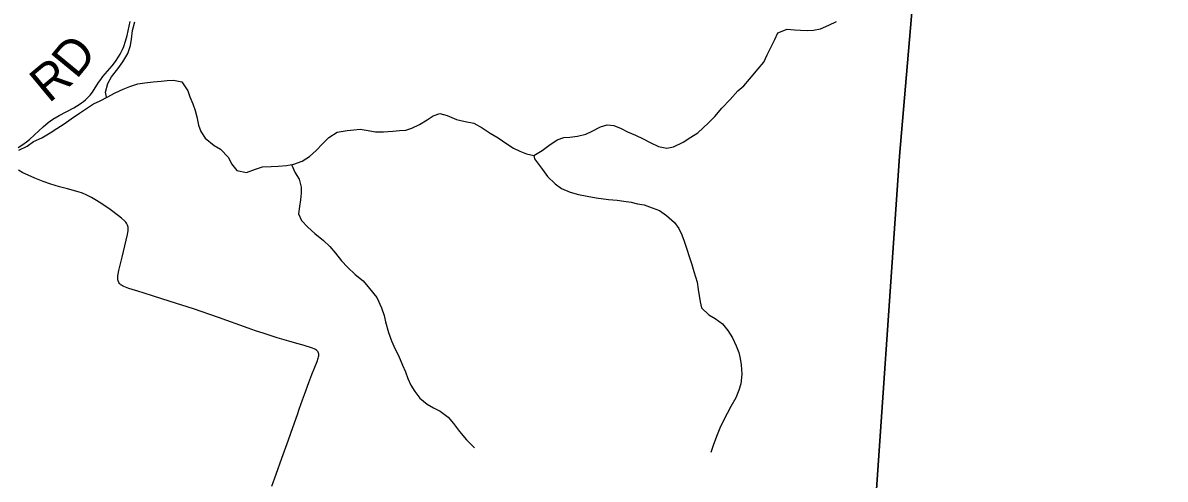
# Model space of a CAD drawing. Extents: x 1451455 to 1749751, y 218250 to 574981.
# Drawn here: x 1624093 to 1633736, y 325101 to 328950 of the extents above; entities that cross this region are included whole.
import ezdxf

# ---------------------------------------------------------------- set-up
doc = ezdxf.new("R2010")
doc.units = 0
for name, color, linetype in [('GM_X_Adjacent_County', 7, 'Continuous'), ('GM_X_County', 7, 'Continuous'), ('GM_X_County_Road', 7, 'Continuous'), ('GM_X_County_Road_Text', 7, 'Continuous'), ('GM_X_Minor_River', 7, 'Continuous'), ('GM_X_Township', 7, 'Continuous'), ('GM_X_Township_Road', 7, 'Continuous')]:
    doc.layers.add(name, color=color, linetype=linetype)

msp = doc.modelspace()

# ---------------------------------------------------------------- linework, layer by layer
at = {"layer": 'GM_X_Adjacent_County'}
msp.add_lwpolyline([(1628937.4, 298347.9), (1629433.5, 303775.2), (1629535.6, 304886.8), (1630089.4, 311112.5), (1630271.2, 313052.8), (1630419.2, 314553.1), (1630488.1, 315536.2), (1630722.1, 318179), (1630769.3, 318616.5), (1630954.3, 320912.7), (1631259.9, 324445.5), (1631493.2, 327825.1), (1631870, 332223.9), (1631938.7, 332800.9), (1632333.3, 337651.7), (1632719.3, 342502.4), (1633084.6, 347092.3), (1633092.9, 347196.5), (1633154.2, 348075.8), (1633223.5, 348841.9), (1633265.4, 349677.7), (1633735.7, 355307.8)], dxfattribs=at)
at = {"layer": 'GM_X_County'}
msp.add_lwpolyline([(1628937.4, 298347.9), (1629433.5, 303775.2), (1629535.6, 304886.8), (1630089.4, 311112.5), (1630271.2, 313052.8), (1630419.2, 314553.1), (1630488.1, 315536.2), (1630722.1, 318179), (1630769.3, 318616.5), (1630954.3, 320912.7), (1631259.9, 324445.5), (1631493.2, 327825.1), (1631870, 332223.9), (1631938.7, 332800.9), (1632333.3, 337651.7), (1632719.3, 342502.4), (1633084.6, 347092.3), (1633092.9, 347196.5), (1633154.2, 348075.8), (1633223.5, 348841.9), (1633265.4, 349677.7), (1633735.7, 355307.8)], dxfattribs=at)
at = {"layer": 'GM_X_County_Road'}
msp.add_lwpolyline([(1624053.2, 327898.4), (1624094.6, 327924.3), (1624123.5, 327945.4), (1624148.7, 327965.9), (1624192.2, 328005.5), (1624263.8, 328073.2), (1624306.7, 328109.3), (1624347.3, 328137.9), (1624398.8, 328167.5), (1624523.4, 328233.6), (1624568, 328260.7), (1624588.2, 328274.5), (1624605, 328287.2), (1624622.3, 328301.1), (1624637.1, 328314.6), (1624661.7, 328340.2), (1624681.3, 328365.9), (1624732.5, 328445.9), (1624751.8, 328472.6), (1624769.9, 328496.1), (1624848.5, 328588.7), (1624875.9, 328625.2), (1624900.9, 328663.4), (1624913.5, 328685.6), (1624923, 328703.2), (1624934.6, 328725.9), (1624944.8, 328750.4), (1624961, 328796.4), (1624973.5, 328843.6), (1624998.3, 328962.6)], dxfattribs=at)
at = {"layer": 'GM_X_Minor_River'}
for points in [[(1624800.7, 328322.2), (1624791.1, 328364.4), (1624810.2, 328438.3), (1624843, 328493.9), (1624895.9, 328563.3), (1624936.7, 328620.8), (1624979.7, 328690.3), (1625002.7, 328760.1), (1625011.5, 328812), (1625018.5, 328884), (1625039.6, 328957.8)], [(1629585.9, 327905.5), (1629668.4, 327944.5), (1629731, 327985.7), (1629791.5, 328022.9), (1629880.6, 328107.9), (1629933.4, 328161.2), (1629994.4, 328230.5), (1630063.4, 328303.7), (1630128.4, 328376.9), (1630179, 328418.3), (1630225.8, 328475.7), (1630299, 328562.9), (1630347.8, 328618.3), (1630376.7, 328680), (1630409.6, 328747.6), (1630440.5, 328809.2), (1630467.3, 328867), (1630545.7, 328896), (1630605.6, 328891.2), (1630657.5, 328888.5), (1630713.5, 328885.8), (1630767.5, 328889.1), (1630827.6, 328900.3), (1630896, 328929.4), (1630960.4, 328962.6)], [(1624058.4, 327875.4), (1624130.9, 327910.5), (1624183.4, 327947.9), (1624253.8, 327979), (1624324.4, 328022.1), (1624378.9, 328057.5), (1624441.5, 328098.7), (1624502, 328140), (1624570.7, 328189.1), (1624639.3, 328232.3), (1624689.7, 328265.6), (1624746.1, 328293), (1624804.5, 328324.2), (1624873, 328359.4), (1624941.4, 328390.5), (1624995.7, 328411.8), (1625064, 328435), (1625122.1, 328444.2), (1625194.1, 328451.3), (1625260.2, 328458.5), (1625312.3, 328463.8), (1625364.3, 328467.1), (1625434, 328452.2), (1625484.9, 328377.4), (1625502.2, 328327.2), (1625527.3, 328266.8), (1625548.5, 328210.4), (1625561.7, 328156.2), (1625574.7, 328088), (1625595.9, 328033.6), (1625633, 327977.1), (1625708.1, 327914.1), (1625761.6, 327883.3), (1625830.6, 327814.4), (1625855.8, 327760), (1625901, 327705.3), (1625980.7, 327688.3), (1626057, 327715.3), (1626117.3, 327736.6), (1626189.3, 327739.6), (1626247.3, 327740.9), (1626319.3, 327746), (1626379.5, 327759.2), (1626449.8, 327784.3), (1626512.3, 327823.5), (1626569, 327872.8), (1626623.8, 327930.2), (1626676.6, 327983.5), (1626747.2, 328026.7), (1626831.3, 328041.6), (1626887.4, 328048.9), (1626939.4, 328052.2), (1626991.3, 328045.5), (1627069, 328030.5), (1627139, 328029.6), (1627217.1, 328036.6), (1627273.1, 328041.8), (1627325.1, 328045.2), (1627377.3, 328062.5), (1627441.8, 328093.7), (1627506.3, 328132.9), (1627556.7, 328164.3), (1627613, 328185.5), (1627674.7, 328168.7), (1627754.2, 328133.7), (1627825.9, 328118.7), (1627901.6, 328103.7), (1627971, 328064.8), (1628038.4, 328019.8), (1628105.8, 327980.9), (1628179, 327929.9), (1628236.4, 327893.1), (1628288, 327868.4), (1628343.7, 327845.7), (1628405.4, 327830.9), (1628478, 327874), (1628534.6, 327915.2), (1628603.3, 327964.4), (1628659.5, 327983.7), (1628711.5, 327987), (1628775.6, 327994.2), (1628845.8, 328011.3), (1628900.1, 328036.6), (1628970.6, 328073.7), (1629024.8, 328089), (1629082.7, 328084.3), (1629144.3, 328059.4), (1629197.9, 328030.7), (1629265.4, 328001.8), (1629328.9, 327970.9), (1629388.5, 327940.1), (1629460, 327907.2), (1629529.7, 327894.2), (1629585.9, 327905.5)], [(1626362.4, 327755.4), (1626392.4, 327684.9), (1626425.6, 327632.5), (1626442.6, 327564.2), (1626443.9, 327512.1), (1626437.1, 327458.1), (1626428.3, 327400.2), (1626419.4, 327338.2), (1626444.5, 327281.8), (1626497.7, 327227.1), (1626556.9, 327174.3), (1626632, 327115.2), (1626685.2, 327062.5), (1626732.4, 327007.8), (1626783.4, 326941.1), (1626834.6, 326888.4), (1626899.7, 326827.5), (1626964.9, 326774.6), (1627020, 326709.8), (1627082.8, 326632.9), (1627121.5, 326546.3), (1627142.6, 326482), (1627153.8, 326427.8), (1627178.5, 326339.3), (1627205.5, 326268.9), (1627236.4, 326198.4), (1627263.6, 326144), (1627298.4, 326061.5), (1627323.6, 326005.1), (1627342.8, 325948.8), (1627368, 325894.4), (1627401.2, 325839.9), (1627444.3, 325785.3), (1627505.5, 325732.5), (1627561.1, 325701.7), (1627614.7, 325675), (1627683.9, 325624), (1627729.1, 325569.4), (1627778.1, 325502.7), (1627837, 325431.8), (1627906, 325364.9)], [(1628405.4, 327830.9), (1628411, 327802.8), (1628479.7, 327711.8), (1628520.8, 327655.2), (1628585.9, 327592.3), (1628641.3, 327551.5), (1628712.8, 327520.5), (1628782.5, 327501.6), (1628856.2, 327486.6), (1628932, 327473.6), (1629037.7, 327460.2), (1629109.6, 327453.3), (1629167.5, 327446.5), (1629227.3, 327437.7), (1629281.1, 327423), (1629336.9, 327414.3), (1629404.5, 327389.4), (1629468.1, 327366.5), (1629527.5, 327323.7), (1629594.6, 327266.8), (1629631.8, 327214.2), (1629657.1, 327161.8), (1629676.3, 327109.5), (1629739.4, 326910.5), (1629758.5, 326852.2), (1629785.2, 326761.8), (1629794.3, 326699.6), (1629810.8, 326597.2), (1629822.1, 326547), (1629883.2, 326486.2), (1629938.7, 326455.4), (1630000, 326410.6), (1630043.2, 326356), (1630084.3, 326293.4), (1630115.3, 326226.9), (1630136.5, 326170.5), (1630149.7, 326118.3), (1630157, 326066.2), (1630161.8, 325986), (1630154.6, 325906), (1630137.8, 325850.2), (1630112.9, 325786.5), (1630069.9, 325713), (1630039.1, 325655.3), (1630008.2, 325595.6), (1629975.3, 325530), (1629948.3, 325460.3), (1629921.2, 325384.6), (1629900.4, 325326.8)]]:
    msp.add_lwpolyline(points, dxfattribs=at)
at = {"layer": 'GM_X_Township'}
msp.add_lwpolyline([(1612953.2, 349181.6), (1616266, 348982.3), (1620694.6, 348714.5), (1624118.7, 348496.2), (1625557.2, 348428.9), (1631303.5, 348160.1), (1631517, 348150.1), (1633154.2, 348075.8), (1633092.9, 347196.5), (1633084.6, 347092.3), (1632719.3, 342502.4), (1632333.3, 337651.7), (1631938.7, 332800.9), (1631870, 332223.9), (1631493.2, 327825.1), (1631259.9, 324445.5)], dxfattribs=at)
at = {"layer": 'GM_X_Township_Road'}
msp.add_lwpolyline([(1626194.2, 325040.7), (1626230.7, 325142.5), (1626279.4, 325278.3), (1626312.7, 325370.8), (1626334.8, 325432.6), (1626371.8, 325537.7), (1626411, 325645.6), (1626427.2, 325692.1), (1626454.7, 325769.3), (1626471.2, 325815.6), (1626508.1, 325917.2), (1626533.8, 325984.5), (1626558.3, 326045.2), (1626577.4, 326094.2), (1626586.4, 326122.2), (1626588.7, 326131.7), (1626590.5, 326141.6), (1626591, 326150.4), (1626590.5, 326158), (1626589.2, 326164.1), (1626586.7, 326171.4), (1626583.6, 326177), (1626577.6, 326183.8), (1626572, 326188.4), (1626563.4, 326194.2), (1626552.5, 326199.5), (1626539.3, 326204.9), (1626459.1, 326229.8), (1626405.9, 326245), (1626339.9, 326263.6), (1626239.3, 326292.9), (1626121.2, 326331.1), (1626056.2, 326352.9), (1625994.8, 326374.6), (1625744.5, 326463.6), (1625533.6, 326536.4), (1625337.2, 326600.6), (1625189, 326646.6), (1625117.2, 326668.6), (1625064.1, 326685.6), (1625017.4, 326700.8), (1624989.3, 326709.8), (1624959.9, 326719.9), (1624946.1, 326725.5), (1624934, 326731.6), (1624925.8, 326736.4), (1624918.9, 326741), (1624913.5, 326745.8), (1624908.1, 326752.4), (1624903.2, 326760.6), (1624900.4, 326767.5), (1624898.1, 326775.1), (1624896.4, 326782.8), (1624895.3, 326792.2), (1624895, 326801.3), (1624895.5, 326815.9), (1624896.6, 326828.9), (1624902.2, 326861.3), (1624930.4, 326972.7), (1624966.7, 327115.9), (1624978, 327163.9), (1624980.7, 327180.3), (1624982.3, 327194.6), (1624982.9, 327208.2), (1624983.1, 327216.7), (1624982.1, 327225.5), (1624979.9, 327235.9), (1624977.4, 327243.2), (1624974.7, 327248.9), (1624969.1, 327259.3), (1624961.7, 327269.2), (1624952.7, 327279.6), (1624926.8, 327302.7), (1624901.1, 327323.3), (1624829.2, 327374.6), (1624759.6, 327423.7), (1624715.9, 327452.6), (1624673.5, 327477.5), (1624632.3, 327497.8), (1624595.7, 327512.2), (1624561.5, 327523.5), (1624470.4, 327549.1), (1624404, 327567.1), (1624328.6, 327588.9), (1624263.6, 327611), (1624193.8, 327638.7), (1624137.1, 327663.8), (1624093.4, 327685.8), (1624056.7, 327707.4)], dxfattribs=at)

# ---------------------------------------------------------------- texts
at = {"layer": 'GM_X_County_Road_Text'}
for s, rotation, p in [('D', 50.60979, (1624545.3, 328467.4)), ('R', 39.77259, (1624313, 328266.6))]:
    msp.add_text(s, height=300, rotation=rotation, dxfattribs=at).set_placement(p)

doc.saveas('drawing.dxf')
